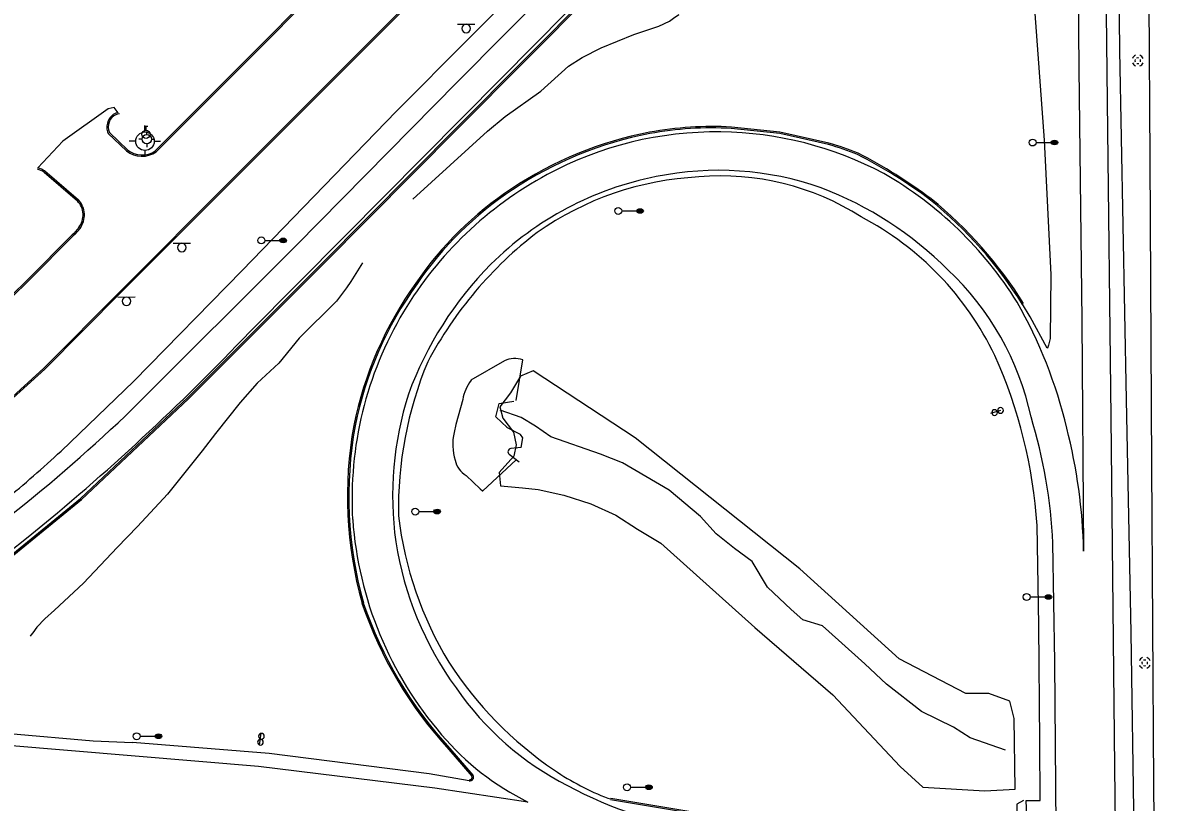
# Model space of a CAD drawing. Extents: x 2145380 to 2156929, y 139568 to 149130.
# Drawn here: x 2150285.2 to 2150778, y 143093.6 to 143433.2 of the extents above; entities that cross this region are included whole.
import ezdxf

# ---------------------------------------------------------------- set-up
doc = ezdxf.new("R2010")
doc.units = 0
for name, color, linetype in [('Default', 7, 'Continuous'), ('TOPO_Asphalt', 7, 'Continuous'), ('TOPO_Concrete', 7, 'Continuous'), ('TOPO_Curb Back', 7, 'Continuous'), ('TOPO_DRAIN_Headwall', 7, 'Continuous'), ('TOPO_DRAIN_Manhole', 7, 'Continuous'), ('TOPO_Flowline', 7, 'Continuous'), ('TOPO_Light Pole', 7, 'Continuous'), ('TOPO_Misc', 7, 'Continuous'), ('TOPO_Sign', 7, 'Continuous'), ('TOPO_Tree', 7, 'Continuous'), ('TOPO_Wall Freestanding', 7, 'Continuous'), ('TOPO_Water Fire Hydrant', 7, 'Continuous'), ('TOPO_Water Valve', 7, 'Continuous')]:
    doc.layers.add(name, color=color, linetype=linetype)

# ---------------------------------------------------------------- blocks, each defined once
blk = doc.blocks.new('MHEXST')
at = {"layer": 'TOPO_DRAIN_Manhole'}
for centre, radius, start, end in [((-0.1, 0.3), 12.7, 112.9748, 158.2636), ((-0.1, 0.1), 6.35, 157.9722, 204.161), ((-0.1, 0.1), 6.35, 66.1941, 113.691), ((-0.1, 0.3), 12.7, 22.0744, 68.6991), ((-0.1, 0.1), 6.35, 336.8023, 21.4046), ((-0.1, 0.3), 12.7, 202.6921, 248.1938), ((-0.1, 0.1), 6.35, 248.5791, 293.1995), ((-0.1, 0.3), 12.7, 291.7963, 337.3032)]:
    blk.add_arc(centre, radius, start, end, dxfattribs=at)
blk = doc.blocks.new('LP')
at = {"layer": 'TOPO_Light Pole'}
blk.add_line((3.8, 0), (20.3, 0), dxfattribs=at)
for points in [[(20.3, 0), (27.9, 0)], [(20.3, 0), (23.5, 0)], [(20.8, 1.3), (27.4, 1.3)], [(20.8, 1.3), (23.5, 1.3)], [(23.7, 1.3), (27.4, 1.3)], [(23.7, 0), (27.9, 0)], [(20.8, -1.3), (27.4, -1.3)], [(20.8, -1.3), (23.5, -1.3)], [(23.7, -1.3), (27.4, -1.3)]]:
    blk.add_lwpolyline(points, dxfattribs=at)
blk.add_circle((0, 0), 3.81, dxfattribs=at)
blk.add_ellipse((24.1, 0), major_axis=(3.81, 0), ratio=0.666667, dxfattribs=at)
blk = doc.blocks.new('POST')
at = {"layer": 'TOPO_Misc'}
for start, end in [(90, 180), (180, 270), (360, 90), (270, 0)]:
    blk.add_arc((0, 0), 3.16, start, end, dxfattribs=at)
blk = doc.blocks.new('FIRHYD')
at = {"layer": 'TOPO_Water Fire Hydrant'}
for p, q in [((0, 10.2), (0, 17.3)), ((10.2, 0), (17.3, 0)), ((-10.2, 0), (-17.3, 0)), ((0, -10.2), (0, -17.3))]:
    blk.add_line(p, q, dxfattribs=at)
blk.add_circle((0, 0), 10.2, dxfattribs=at)
blk = doc.blocks.new('WATVAL')
at = {"layer": 'Default'}
for p, q in [((-2.2, 9), (2.2, 9)), ((0, 4.5), (0, 9))]:
    blk.add_line(p, q, dxfattribs=at)
blk.add_circle((0, 0), 4.5, dxfattribs=at)

msp = doc.modelspace()

# ---------------------------------------------------------------- linework, layer by layer
at = {"layer": 'TOPO_Asphalt'}
for points in [[(2150772.83, 143886.16), (2150773.51, 143803.73), (2150773.92, 143723.32), (2150774.62, 143621.07), (2150775.2, 143512.02), (2150776.06, 143373.6), (2150776.8, 143240.22), (2150777.68, 143101.35), (2150778.04, 143055.61)], [(2150761.33, 143058.39), (2150760.85, 143109.01), (2150759.25, 143261.24), (2150757.66, 143398.88), (2150755.78, 143565.43), (2150754.21, 143703.67), (2150753.32, 143849.02), (2150753.42, 143879.74)], [(2150738.39, 143740.69), (2150740.91, 143761.3), (2150741.44, 143715.51), (2150742.16, 143646.15), (2150743.31, 143579.69), (2150744.37, 143494.08), (2150745.11, 143413.41), (2150746.4, 143303.44), (2150747.21, 143203.09)], [(2150703.54, 143638.66), (2150715.43, 143637.38), (2150716.04, 143611.08), (2150718.3, 143583.81), (2150719.91, 143543.04), (2150721.86, 143504.76), (2150725.48, 143443.24), (2150730, 143381.98), (2150732.94, 143323.43), (2150732.64, 143295.69), (2150731.97, 143292.82), (2150731.53, 143291.4), (2150731.28, 143291.38), (2150723.93, 143305.15), (2150720.58, 143310.57)], [(2150668.57, 143621.97), (2150659.27, 143608.84), (2150657.46, 143609.97), (2150647.36, 143598.36), (2150648.99, 143595.75), (2150619.05, 143561.87), (2150610.1, 143558.45), (2150556.8, 143503.95), (2150510.88, 143457.93), (2150447.76, 143394.58), (2150380.77, 143325.24), (2150333.55, 143277.1), (2150301.88, 143246.6)], [(2150384.03, 143298.54), (2150425.42, 143340.22), (2150493.57, 143408.83), (2150564.76, 143480.95), (2150621.11, 143538.46), (2150647.96, 143567.36)], [(2150595.02, 143529.26), (2150535.74, 143469.27), (2150474.56, 143407.41), (2150404.3, 143336.17), (2150333.15, 143265.12)], [(2150326.79, 143394.01), (2150324.96, 143396.3), (2150322.39, 143395.67), (2150302.72, 143381.56), (2150291.79, 143369.99)], [(2150723.49, 143064.69), (2150722.24, 143094.49), (2150728.33, 143094.48), (2150728.13, 143120.02), (2150727.67, 143170.74), (2150726.95, 143214.16)], [(2150263.33, 143190.97), (2150270.46, 143196.27), (2150278.36, 143202.08), (2150287.6, 143209.27)], [(2150735.5, 143062.69), (2150735.28, 143082.7), (2150734.72, 143154.8), (2150733.86, 143206.57)], [(2150279.37, 143123.56), (2150315.92, 143120.4), (2150333.07, 143119.66)], [(2150479.66, 143102.98), (2150462.26, 143105.98), (2150392.46, 143114.88), (2150333.07, 143119.66)], [(2150505.2, 143093.77), (2150464.64, 143099.74), (2150387.88, 143109.3), (2150278.64, 143118.36)], [(2150540.07, 143095.47), (2150541.2, 143095.19)]]:
    msp.add_lwpolyline(points, dxfattribs=at)
for centre, radius, start, end in [((2150587.11, 143230.73), 154.9, 89.2071, 118.3639), ((2150587.44, 143230.36), 155.27, 62.0706, 89.3303), ((2150591.99, 143222.34), 164.6, 118.4718, 148.9356), ((2150588.53, 143227.35), 141.5, 101.1848, 134.6592), ((2150586.16, 143232.33), 133.83, 92.7983, 125.074), ((2150588.2, 143233.91), 135, 70.6237, 101.5899), ((2150589.48, 143253.54), 112.9, 57.4069, 95.0114), ((2150577.72, 143224.05), 165.49, 31.8949, 60.1209), ((2150576.09, 143212.91), 158.9, 45.1672, 69.0164), ((2150588.52, 143230.77), 133.09, 25.5784, 62.3401), ((2150615.2, 143203.85), 173.98, 127.5126, 152.0175), ((2150601.06, 143217.31), 157.46, 135.3357, 159.8787), ((2150603.58, 143235.56), 123.5, 12.1266, 46.8012), ((2150538.2, 143208.74), 207.28, 13.3677, 29.7165), ((2150587.68, 143225.93), 159.06, 149.2405, 183.2999), ((2149651.09, 143993.61), 1010.12, 309.05979, 316.51913), ((2150513.84, 143200.57), 213.54, 3.6493, 24.2377), ((2150615.86, 143221.45), 167.07, 157.4608, 181.0643), ((2150591.92, 143227.04), 145.65, 162.234, 187.8789), ((2149845.13, 143771.3), 703.12, 308.15563, 313.95358), ((2150504.69, 143194.99), 229.49, 2.889, 16.8491), ((2150512.19, 143198.18), 235.06, 1.1961, 14.4056), ((2149942.76, 143633.94), 528.21, 309.3312, 312.835), ((2150605.66, 143236.79), 157.92, 186.7056, 211.3256), ((2150589.48, 143228.37), 161.01, 184.132, 220.8271), ((2150593.73, 143230.2), 147.91, 188.9955, 215.899), ((2150609.7, 143244.49), 165.44, 212.8781, 235.8193), ((2150582.36, 143218.28), 131.74, 214.601, 242.9656), ((2150556.26, 143197.87), 115.94, 220.1535, 243.8747), ((2150579.52, 143199.54), 111.3, 235.6717, 249.2396), ((2150610.58, 143265.09), 186.3, 241.7785, 261.7454)]:
    msp.add_arc(centre, radius, start, end, dxfattribs=at)
at = {"layer": 'TOPO_Concrete'}
for points in [[(2150500.04, 143268.64), (2150502.94, 143286.31)], [(2150495.03, 143285.9), (2150480.42, 143277.45)], [(2150476.8, 143269.1), (2150473.8, 143258.16), (2150473.05, 143254.73)], [(2150502.27, 143248.18), (2150502.96, 143252.46), (2150502.04, 143253.78), (2150496.07, 143256.93)], [(2150478.35, 143236.02), (2150484.35, 143230.12), (2150485.38, 143229.36), (2150485.55, 143229.28), (2150500.16, 143242.79)], [(2150721.11, 143094.49), (2150718.15, 143092.81), (2150718.64, 143065.49)]]:
    msp.add_lwpolyline(points, dxfattribs=at)
for centre, radius, start, end in [((2150499.49, 143276.6), 10.31, 70.4225, 115.5981), ((2150495.84, 143265.81), 19.32, 142.9378, 170.2007), ((2150496.12, 143249.63), 23.63, 167.5418, 197.2451), ((2150482.93, 143244.39), 9.54, 190.6791, 241.3173)]:
    msp.add_arc(centre, radius, start, end, dxfattribs=at)
at = {"layer": 'TOPO_Curb Back'}
for points in [[(2150557.93, 143593.89), (2150517.25, 143552.96), (2150458.64, 143493.8), (2150389.25, 143423.73), (2150342.93, 143377.43)], [(2150558.36, 143593.47), (2150517.67, 143552.53), (2150459.07, 143493.37), (2150389.67, 143423.31), (2150343.32, 143376.97)], [(2150279.08, 143268.84), (2150294.36, 143282.79), (2150327.85, 143316.37), (2150375.99, 143364.65), (2150422.08, 143410.84), (2150482.57, 143471.39), (2150531.19, 143520.67), (2150575.96, 143565.53)], [(2150279.48, 143268.4), (2150294.77, 143282.36), (2150328.27, 143315.95), (2150376.42, 143364.23), (2150422.5, 143410.42), (2150483, 143470.97), (2150531.61, 143520.25), (2150576.39, 143565.11)], [(2150279.28, 143200.52), (2150310.36, 143226.03), (2150356.95, 143269.81), (2150415.47, 143328.28), (2150474.35, 143387.69), (2150532.94, 143446.7), (2150596.98, 143511.27), (2150628.02, 143543.02)], [(2150279.66, 143200.06), (2150310.76, 143225.58), (2150357.36, 143269.38), (2150415.89, 143327.86), (2150474.78, 143387.27), (2150533.37, 143446.27), (2150597.41, 143510.85), (2150628.45, 143542.6)], [(2150330.39, 143377.41), (2150322.42, 143385.01)], [(2150330.78, 143377.86), (2150322.92, 143385.36)], [(2150636.16, 143380.14), (2150614.85, 143384.96), (2150593.78, 143387.16)], [(2150636.3, 143380.72), (2150614.95, 143385.55), (2150593.82, 143387.76)], [(2150294.54, 143368.15), (2150309.02, 143355.55)], [(2150294.89, 143368.64), (2150309.43, 143355.99)], [(2150309.67, 143343.99), (2150307.42, 143341.38), (2150306.74, 143340.74), (2150287.57, 143321.56), (2150279.9, 143313.91), (2150264.95, 143299.72)], [(2150310.15, 143343.62), (2150307.85, 143340.97), (2150307.15, 143340.31), (2150287.99, 143321.13), (2150280.32, 143313.48), (2150265.36, 143299.28)], [(2150470.8, 143116.7), (2150480.77, 143105.05)], [(2150471.25, 143117.1), (2150481.26, 143105.41)], [(2150541.15, 143094.89), (2150563.01, 143091.22), (2150596.83, 143085.53), (2150689.22, 143069.27)], [(2150541.25, 143095.48), (2150563.11, 143091.81), (2150596.93, 143086.13), (2150689.22, 143069.88)]]:
    msp.add_lwpolyline(points, dxfattribs=at)
for centre, radius, start, end in [((2150328.46, 143387.77), 6.64, 113.7569, 204.5658), ((2150328.46, 143387.77), 6.04, 114.3111, 203.4962), ((2150327.59, 143385.75), 8.3, 95.5406, 102.5684), ((2150327.59, 143385.75), 7.7, 92.2671, 102.1284), ((2150589.02, 143224.65), 163.77, 100.8476, 123.7184), ((2150589.02, 143224.65), 163.17, 100.8488, 123.7189), ((2150585.67, 143234.99), 152.99, 86.9448, 100.3448), ((2150585.67, 143235), 152.38, 86.9499, 100.344), ((2150610.9, 143286.24), 97.23, 67.049, 74.9422), ((2150610.9, 143286.25), 97.82, 67.0357, 74.9496), ((2150337.14, 143385.69), 10.69, 230.8197, 305.3452), ((2150337.14, 143385.69), 10.09, 230.9515, 305.0622), ((2150549.93, 143182.28), 217.3, 53.0641, 62.9313), ((2150549.93, 143182.27), 217.91, 53.0614, 62.9369), ((2150285.12, 143350.38), 20.72, 61.8682, 71.2284), ((2150285.11, 143350.37), 20.13, 62.0609, 71.1894), ((2150581.42, 143234.59), 151.29, 123.4141, 145.7138), ((2150581.42, 143234.59), 150.68, 123.4133, 145.7165), ((2150302.65, 143349.42), 8.84, 3.477, 43.9053), ((2150302.65, 143349.42), 9.44, 3.3929, 44.0675), ((2150563.96, 143212.73), 184.67, 31.9788, 50.8646), ((2150563.95, 143212.73), 185.27, 31.9789, 50.8681), ((2150301.18, 143349.81), 10.3, 325.5635, 0.8144), ((2150301.18, 143349.81), 10.9, 325.3846, 0.8888), ((2150588.22, 143225.45), 162.1, 144.3988, 168.4917), ((2150588.22, 143225.45), 161.5, 144.3964, 168.4894), ((2150599.95, 143226.9), 173.35, 169.7354, 195.5569), ((2150599.96, 143226.9), 172.75, 169.7376, 195.5516), ((2150600.64, 143236.93), 176.96, 198.6265, 222.7984), ((2150600.64, 143236.93), 176.36, 198.6318, 222.8022), ((2150479.94, 143104.53), 1.58, 260.1095, 33.3653), ((2150479.94, 143104.53), 0.983, 260.0812, 31.4233)]:
    msp.add_arc(centre, radius, start, end, dxfattribs=at)
at = {"layer": 'TOPO_DRAIN_Headwall'}
for points in [[(2150496.15, 143256.85), (2150491.19, 143261.56), (2150492.69, 143267.32), (2150499.14, 143268.32)], [(2150502.27, 143248.18), (2150497.7, 143247.75)], [(2150497, 143245.23), (2150501.35, 143241.87)]]:
    msp.add_lwpolyline(points, dxfattribs=at)
msp.add_arc((2150497.96, 143246.32), 1.45, 100.3593, 228.6853, dxfattribs=at)
at = {"layer": 'TOPO_Flowline'}
for points in [[(2150455.03, 143356.38), (2150487.58, 143385.94), (2150495.31, 143392.42), (2150510.89, 143403.38), (2150522.94, 143414.26), (2150528.88, 143418.07), (2150537.05, 143422.28), (2150551.4, 143428.08), (2150562.22, 143431.75), (2150566.8, 143433.94), (2150569.26, 143435.56), (2150570.8, 143436.59), (2150571.04, 143436.79)], [(2150433.18, 143328.58), (2150428.11, 143320.55), (2150426.24, 143317.73), (2150421.91, 143311.93), (2150405.56, 143295.85), (2150396.68, 143284.97), (2150387.26, 143276.19), (2150379.86, 143267.77), (2150369.11, 143254.25), (2150363.41, 143246.68), (2150348.2, 143227.85), (2150335.17, 143213.82), (2150326.27, 143204.56), (2150311.66, 143189.03), (2150298.98, 143177.27), (2150294.89, 143173.58), (2150291.36, 143169.98), (2150289.57, 143167.42), (2150288.76, 143166.45), (2150288.43, 143166.04)], [(2150713.18, 143116.42), (2150697.82, 143121.74), (2150690.5, 143126.41), (2150676.68, 143133.23), (2150661.37, 143145.16), (2150651.95, 143153.99), (2150640.48, 143164.24), (2150633.55, 143170.45), (2150625.01, 143173.18), (2150619.92, 143177.58), (2150609.51, 143187.41), (2150602.87, 143198.46), (2150595.19, 143204.23), (2150587.15, 143210.56), (2150580.39, 143218.08), (2150566.79, 143229.6), (2150546.37, 143241.56), (2150536.87, 143245.21), (2150515.2, 143252.84), (2150508.5, 143257.44), (2150502.24, 143261.24), (2150493.06, 143264.44)]]:
    msp.add_lwpolyline(points, dxfattribs=at)
at = {"layer": 'TOPO_Sign'}
for points in [[(2150474.57, 143432.5), (2150482.06, 143432.51)], [(2150476.45, 143430.64), (2150476.45, 143430.64)], [(2150478.32, 143432.5), (2150478.32, 143432.5)], [(2150480.18, 143430.64), (2150480.18, 143430.64)], [(2150478.32, 143428.77), (2150478.32, 143428.77)], [(2150350.77, 143337.15), (2150358.26, 143337.16)], [(2150354.52, 143337.15), (2150354.52, 143337.15)], [(2150352.65, 143335.29), (2150352.65, 143335.29)], [(2150354.52, 143333.42), (2150354.52, 143333.42)], [(2150356.38, 143335.29), (2150356.38, 143335.29)], [(2150326.67, 143313.73), (2150334.16, 143313.74)], [(2150328.55, 143311.86), (2150328.55, 143311.86)], [(2150330.42, 143313.73), (2150330.42, 143313.73)], [(2150330.42, 143310), (2150330.42, 143310)], [(2150711.08, 143264.33), (2150706.67, 143263.06)], [(2150388.87, 143123.7), (2150388.12, 143118.47)]]:
    msp.add_lwpolyline(points, dxfattribs=at)
for centre, start, end in [((2150478.32, 143430.64), 90, 180), ((2150478.32, 143430.64), 180, 270), ((2150478.32, 143430.64), 360, 90), ((2150478.32, 143430.64), 270, 0), ((2150354.52, 143335.29), 90, 180), ((2150354.52, 143335.29), 360, 90), ((2150354.52, 143335.29), 180, 270), ((2150354.52, 143335.29), 270, 0), ((2150330.42, 143311.86), 90, 180), ((2150330.42, 143311.86), 180, 270), ((2150330.42, 143311.86), 360, 90), ((2150330.42, 143311.86), 270, 0)]:
    msp.add_arc(centre, 1.87, start, end, dxfattribs=at)
at = {"layer": 'TOPO_Tree'}
msp.add_lwpolyline([(2150563.1, 143206.5), (2150604.08, 143169.81), (2150638.07, 143140.42), (2150667.26, 143109.18), (2150677.24, 143100.24), (2150704.23, 143098.63), (2150717.45, 143099.4), (2150717.03, 143130.2), (2150715.05, 143137.66), (2150706, 143141.06), (2150695.93, 143141), (2150666.86, 143156.17), (2150623.67, 143195.28), (2150551.86, 143252.45), (2150507.5, 143281.57), (2150501.94, 143279.24), (2150497.57, 143272.02), (2150492.96, 143265.88), (2150494.23, 143260.99), (2150498.95, 143254.83), (2150500.05, 143249.37), (2150499.09, 143244.34), (2150492.65, 143237.23), (2150493.25, 143231.52), (2150502.82, 143230.59), (2150509.67, 143229.86), (2150520.79, 143227.35), (2150532.64, 143223.59), (2150543.49, 143218.68), (2150552.92, 143212.55), (2150563.1, 143206.5)], dxfattribs=at)
at = {"layer": 'TOPO_Wall Freestanding'}
msp.add_lwpolyline([(2150769.17, 143080.78), (2150767.89, 143167.61), (2150765.93, 143268.98), (2150763.03, 143421.04), (2150761.46, 143572.97), (2150760.66, 143679.73), (2150760.43, 143710.32), (2150760.15, 143764.69), (2150761.19, 143799.86), (2150760.93, 143826.74), (2150759.61, 143868.78), (2150758.64, 143826.63), (2150758.62, 143806.22), (2150758.7, 143793.94), (2150760.2, 143754.59)], dxfattribs=at)

# ---------------------------------------------------------------- block references
at = {"layer": 'TOPO_DRAIN_Manhole', "xscale": 0.19685000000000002, "yscale": 0.19685000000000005}
for p in [(2150770.83, 143416.63), (2150773.85, 143154.33)]:
    msp.add_blockref('MHEXST', p, dxfattribs=at)
at = {"layer": 'TOPO_Light Pole', "xscale": 0.39370000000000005, "yscale": 0.3937000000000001}
for p in [(2150725.03, 143381.01), (2150544.54, 143351.2), (2150389.11, 143338.39), (2150456.13, 143220.27), (2150722.4, 143183.07), (2150334.81, 143122.41), (2150548.4, 143100.2)]:
    msp.add_blockref('LP', p, dxfattribs=at)
at = {"layer": 'TOPO_Misc', "xscale": 0.39370000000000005, "yscale": 0.3937000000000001}
for p in [(2150708.47, 143263.4), (2150711.08, 143264.33), (2150389.14, 143122.43), (2150388.72, 143119.82)]:
    msp.add_blockref('POST', p, dxfattribs=at)
at = {"layer": 'TOPO_Water Fire Hydrant'}
for p, xscale, yscale in [((2150338.43, 143381.59), 0.39370000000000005, 0.3937000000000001), ((2150339.21, 143382.46), 0.19685000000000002, 0.19685000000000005)]:
    msp.add_blockref('FIRHYD', p, dxfattribs=dict(at, xscale=xscale, yscale=yscale))
at = {"layer": 'TOPO_Water Valve', "xscale": 0.39370000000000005, "yscale": 0.3937000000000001}
msp.add_blockref('WATVAL', (2150338.88, 143384.56), dxfattribs=at)

doc.saveas('drawing.dxf')
